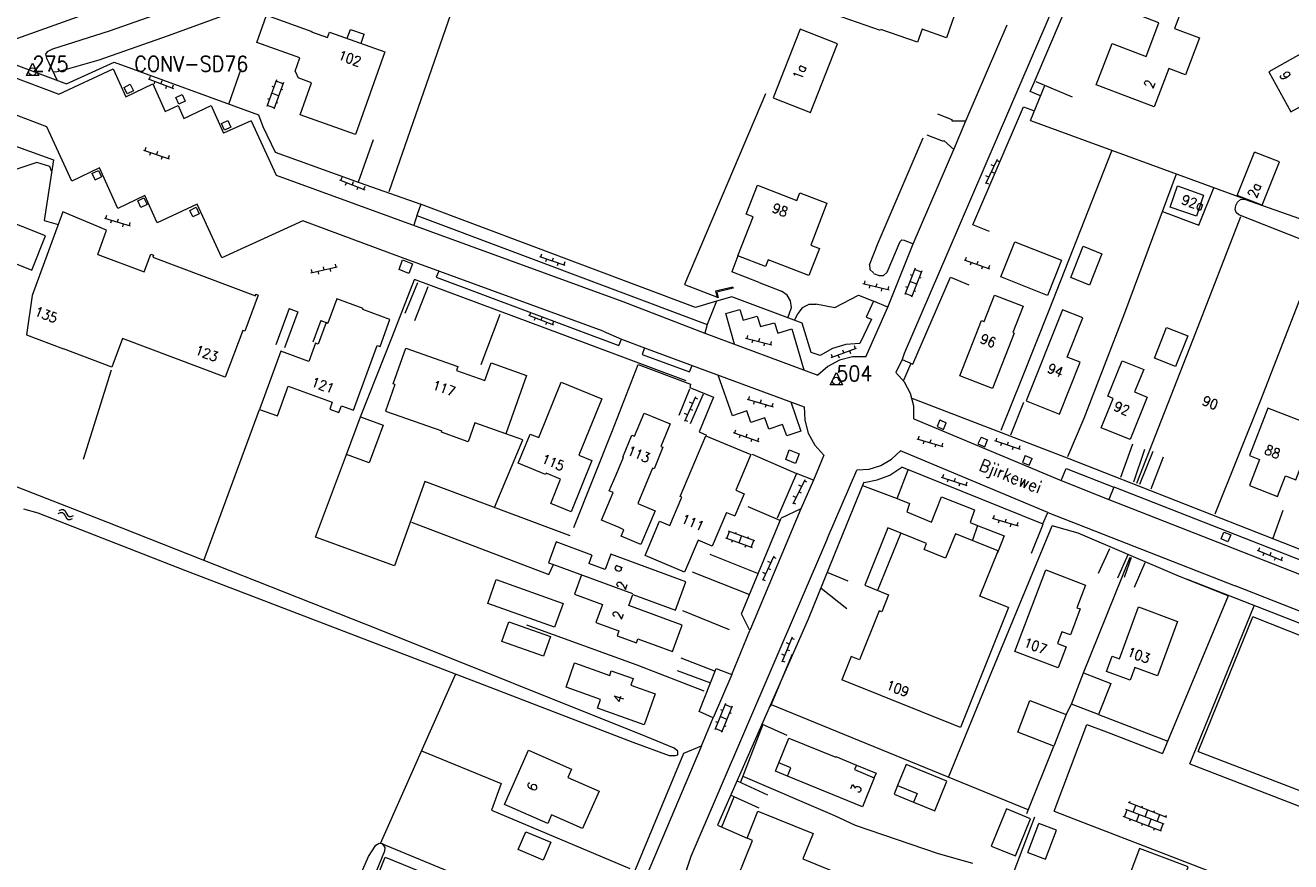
# Model space of a CAD drawing. Header units: metres. Extents: x 189705 to 199106, y 581686 to 588448.
# Tile 275 of 555: x 198674 to 198880, y 584129 to 584265. Entities that reach past the tile are written whole.
import ezdxf
from ezdxf.enums import TextEntityAlignment as Align

# ---------------------------------------------------------------- set-up
doc = ezdxf.new("R2010")
doc.units = ezdxf.units.M
doc.layers.add('B-WA-OG-GBKN-G', color=7, linetype='Continuous', lineweight=18)
doc.styles.add('Style-STANDARD', font='STANDARD.shx')

msp = doc.modelspace()

# ---------------------------------------------------------------- linework, layer by layer
at = {"layer": 'B-WA-OG-GBKN-G'}
for p, q in [((198694.347, 584255.863), (198698.456, 584254.289)), ((198694.713, 584256.259), (198694.534, 584255.792)), ((198695.468, 584255.434), (198695.289, 584254.967)), ((198696.58, 584255.543), (198696.402, 584255.076)), ((198697.335, 584254.718), (198697.156, 584254.251)), ((198698.448, 584254.827), (198698.269, 584254.36)), ((198715.243, 584255.67), (198713.665, 584251.349)), ((198714.814, 584254.494), (198714.532, 584254.597)), ((198716.371, 584255.258), (198714.792, 584250.937)), ((198716.302, 584255.07), (198715.175, 584255.482)), ((198714.094, 584252.523), (198713.812, 584252.626)), ((198715.581, 584253.098), (198714.454, 584253.509)), ((198716.257, 584254.073), (198715.975, 584254.176)), ((198714.861, 584251.125), (198713.734, 584251.537)), ((198715.469, 584251.915), (198715.187, 584252.018)), ((198693.618, 584244.263), (198697.784, 584242.847)), ((198693.969, 584244.672), (198693.808, 584244.199)), ((198695.862, 584244.028), (198695.701, 584243.555)), ((198694.754, 584243.877), (198694.593, 584243.404)), ((198696.648, 584243.233), (198696.487, 584242.76)), ((198697.756, 584243.385), (198697.595, 584242.911)), ((198832.483, 584242.736), (198830.564, 584238.776)), ((198831.96, 584241.656), (198831.51, 584241.874)), ((198832.846, 584242.338), (198832.396, 584242.556)), ((198725.877, 584239.831), (198725.691, 584239.367)), ((198831.088, 584239.856), (198830.638, 584240.074)), ((198831.974, 584240.538), (198831.524, 584240.756)), ((198725.505, 584239.441), (198729.588, 584237.801)), ((198726.619, 584238.994), (198726.432, 584238.53)), ((198727.733, 584239.085), (198727.547, 584238.621)), ((198728.474, 584238.248), (198728.288, 584237.784)), ((198729.589, 584238.339), (198729.402, 584237.875)), ((198831.102, 584238.738), (198830.652, 584238.956)), ((198687.237, 584233.196), (198691.453, 584231.937)), ((198687.572, 584233.618), (198687.429, 584233.139)), ((198688.387, 584232.853), (198688.244, 584232.374)), ((198689.488, 584233.046), (198689.345, 584232.567)), ((198690.303, 584232.281), (198690.16, 584231.802)), ((198691.405, 584232.474), (198691.262, 584231.995)), ((198724.794, 584225.715), (198724.902, 584225.227)), ((198757.998, 584226.939), (198762.167, 584225.532)), ((198758.348, 584227.349), (198758.188, 584226.875)), ((198759.135, 584226.555), (198758.975, 584226.082)), ((198760.243, 584226.709), (198760.083, 584226.236)), ((198761.03, 584225.916), (198760.87, 584225.442)), ((198762.138, 584226.07), (198761.978, 584225.596)), ((198827.083, 584226.413), (198831.244, 584224.984)), ((198827.435, 584226.821), (198827.272, 584226.348)), ((198828.218, 584226.023), (198828.056, 584225.551)), ((198829.326, 584226.171), (198829.164, 584225.698)), ((198831.218, 584225.522), (198831.055, 584225.049)), ((198720.8, 584224.324), (198725.097, 584225.27)), ((198720.888, 584224.855), (198720.995, 584224.367)), ((198721.972, 584224.582), (198722.08, 584224.094)), ((198722.841, 584225.285), (198722.949, 584224.797)), ((198723.925, 584225.012), (198724.033, 584224.524)), ((198819.113, 584225.054), (198817.438, 584220.77)), ((198818.657, 584223.888), (198818.377, 584223.997)), ((198820.23, 584224.617), (198818.555, 584220.333)), ((198820.157, 584224.431), (198819.04, 584224.868)), ((198820.09, 584223.435), (198819.811, 584223.544)), ((198830.11, 584225.374), (198829.947, 584224.901)), ((198810.613, 584222.594), (198814.881, 584221.525)), ((198810.929, 584223.03), (198810.807, 584222.545)), ((198811.777, 584222.302), (198811.656, 584221.817)), ((198812.869, 584222.544), (198812.747, 584222.059)), ((198813.717, 584221.816), (198813.596, 584221.331)), ((198814.809, 584222.058), (198814.687, 584221.573)), ((198817.893, 584221.934), (198817.613, 584222.044)), ((198819.393, 584222.475), (198818.275, 584222.912)), ((198819.253, 584221.295), (198818.974, 584221.404)), ((198818.628, 584220.519), (198817.51, 584220.956)), ((198756.208, 584217.445), (198760.315, 584215.865)), ((198756.574, 584217.84), (198756.395, 584217.374)), ((198757.328, 584217.015), (198757.149, 584216.548)), ((198758.441, 584217.122), (198758.262, 584216.655)), ((198759.195, 584216.296), (198759.015, 584215.83)), ((198760.308, 584216.404), (198760.128, 584215.937)), ((198791.539, 584213.704), (198795.798, 584212.6)), ((198791.858, 584214.138), (198791.733, 584213.654)), ((198792.701, 584213.403), (198792.575, 584212.919)), ((198793.794, 584213.636), (198793.669, 584213.152)), ((198795.73, 584213.134), (198795.605, 584212.65)), ((198794.637, 584212.901), (198794.511, 584212.417)), ((198805.444, 584210.533), (198809.566, 584212.072)), ((198805.457, 584211.071), (198805.632, 584210.603)), ((198807.33, 584211.771), (198807.505, 584211.302)), ((198808.442, 584211.652), (198808.617, 584211.184)), ((198809.204, 584212.471), (198809.379, 584212.002)), ((198806.568, 584210.953), (198806.743, 584210.484)), ((198783.38, 584204.155), (198781.584, 584200.138)), ((198782.89, 584203.059), (198782.434, 584203.263)), ((198783.755, 584203.768), (198783.298, 584203.972)), ((198791.808, 584203.763), (198796.032, 584202.531)), ((198792.14, 584204.187), (198792, 584203.707)), ((198792.96, 584203.427), (198792.82, 584202.947)), ((198794.06, 584203.627), (198793.92, 584203.147)), ((198794.88, 584202.867), (198794.74, 584202.387)), ((198795.98, 584203.067), (198795.84, 584202.587)), ((198782.074, 584201.233), (198781.618, 584201.437)), ((198782.939, 584201.942), (198782.482, 584202.146)), ((198782.123, 584200.116), (198781.666, 584200.32)), ((198789.882, 584198.739), (198789.717, 584198.267)), ((198789.528, 584198.333), (198793.682, 584196.881)), ((198790.661, 584197.937), (198790.496, 584197.465)), ((198791.77, 584198.079), (198791.605, 584197.607)), ((198792.549, 584197.277), (198792.384, 584196.805)), ((198793.658, 584197.419), (198793.493, 584196.947)), ((198819.411, 584197.304), (198823.638, 584196.081)), ((198819.742, 584197.729), (198819.603, 584197.249)), ((198820.564, 584196.971), (198820.425, 584196.49)), ((198821.663, 584197.173), (198821.525, 584196.693)), ((198823.585, 584196.617), (198823.446, 584196.137)), ((198832.037, 584197.02), (198836.209, 584195.621)), ((198832.386, 584197.431), (198832.227, 584196.957)), ((198833.175, 584196.639), (198833.016, 584196.165)), ((198834.282, 584196.795), (198834.123, 584196.321)), ((198822.485, 584196.415), (198822.346, 584195.935)), ((198835.071, 584196.003), (198834.912, 584195.529)), ((198836.178, 584196.159), (198836.019, 584195.685)), ((198801.165, 584190.646), (198799.208, 584186.705)), ((198801.524, 584190.244), (198801.076, 584190.466)), ((198823.366, 584191.097), (198827.545, 584189.72)), ((198823.713, 584191.51), (198823.556, 584191.035)), ((198824.506, 584190.722), (198824.349, 584190.247)), ((198825.612, 584190.884), (198825.456, 584190.409)), ((198800.631, 584189.571), (198800.183, 584189.793)), ((198800.634, 584188.453), (198800.186, 584188.675)), ((198826.405, 584190.096), (198826.249, 584189.621)), ((198827.512, 584190.258), (198827.355, 584189.783)), ((198799.741, 584187.78), (198799.294, 584188.002)), ((198799.744, 584186.662), (198799.297, 584186.884)), ((198679.697, 584185.185), (198680.077, 584185.331)), ((198679.862, 584185.653), (198680.241, 584185.802)), ((198680.077, 584185.331), (198680.406, 584185.33)), ((198680.241, 584185.802), (198680.568, 584185.803)), ((198680.406, 584185.33), (198680.662, 584185.129)), ((198680.568, 584185.803), (198680.835, 584185.594)), ((198680.662, 584185.129), (198680.878, 584184.774)), ((198680.835, 584185.594), (198681.041, 584185.243)), ((198680.878, 584184.774), (198681.083, 584184.421)), ((198681.041, 584185.243), (198681.248, 584184.892)), ((198681.083, 584184.421), (198681.34, 584184.216)), ((198681.248, 584184.892), (198681.505, 584184.686)), ((198681.505, 584184.686), (198681.842, 584184.684)), ((198681.677, 584184.215), (198682.058, 584184.363)), ((198681.842, 584184.684), (198682.223, 584184.832)), ((198831.645, 584184.411), (198835.86, 584183.148)), ((198831.98, 584184.833), (198831.837, 584184.354)), ((198833.896, 584184.259), (198833.753, 584183.78)), ((198681.34, 584184.216), (198681.677, 584184.215)), ((198788.52, 584181.102), (198788.936, 584182.228)), ((198793.064, 584180.705), (198788.748, 584182.297)), ((198832.795, 584184.067), (198832.651, 584183.588)), ((198834.711, 584183.493), (198834.567, 584183.014)), ((198835.812, 584183.685), (198835.669, 584183.206)), ((198792.649, 584179.579), (198788.333, 584181.171)), ((198789.308, 584180.492), (198789.412, 584180.773)), ((198789.921, 584181.865), (198790.025, 584182.146)), ((198790.491, 584180.375), (198790.906, 584181.501)), ((198791.889, 584181.138), (198791.993, 584181.42)), ((198792.461, 584179.649), (198792.876, 584180.774)), ((198791.464, 584179.697), (198791.568, 584179.978)), ((198796.157, 584178.225), (198794.269, 584174.25)), ((198874.782, 584179.215), (198878.836, 584177.503)), ((198875.161, 584179.597), (198874.967, 584179.137)), ((198875.888, 584178.748), (198875.693, 584178.287)), ((198877.004, 584178.819), (198876.809, 584178.359)), ((198795.642, 584177.141), (198795.19, 584177.355)), ((198795.664, 584176.023), (198795.213, 584176.237)), ((198796.523, 584177.829), (198796.071, 584178.044)), ((198877.73, 584177.969), (198877.536, 584177.509)), ((198878.846, 584178.041), (198878.651, 584177.58)), ((198794.784, 584175.334), (198794.332, 584175.549)), ((198794.806, 584174.216), (198794.354, 584174.431)), ((198799.102, 584165.048), (198797.424, 584160.98)), ((198798.644, 584163.938), (198798.182, 584164.129)), ((198799.488, 584164.672), (198799.025, 584164.863)), ((198797.882, 584162.089), (198797.419, 584162.28)), ((198798.725, 584162.823), (198798.263, 584163.014)), ((198797.963, 584160.974), (198797.5, 584161.165)), ((198788.27, 584154.269), (198786.539, 584150.007)), ((198789.382, 584153.818), (198787.651, 584149.556)), ((198789.306, 584153.633), (198788.194, 584154.084)), ((198788.516, 584151.687), (198787.404, 584152.138)), ((198787.799, 584153.109), (198787.521, 584153.222)), ((198789.226, 584152.638), (198788.948, 584152.751)), ((198787.726, 584149.741), (198786.614, 584150.193)), ((198787.009, 584151.166), (198786.731, 584151.278)), ((198788.362, 584150.509), (198788.084, 584150.621)), ((198853.159, 584135.841), (198853.59, 584136.961)), ((198859.656, 584134.627), (198853.403, 584137.033)), ((198860.086, 584135.745), (198853.833, 584138.151)), ((198854.02, 584138.079), (198854.128, 584138.359)), ((198854.57, 584136.584), (198855, 584137.702)), ((198855.98, 584137.325), (198856.087, 584137.605)), ((198856.529, 584135.83), (198856.96, 584136.948)), ((198859.225, 584133.507), (198852.972, 584135.913)), ((198854.031, 584135.184), (198854.139, 584135.464)), ((198855.119, 584135.087), (198855.55, 584136.207)), ((198857.078, 584134.333), (198857.509, 584135.453)), ((198857.94, 584136.571), (198858.047, 584136.851)), ((198858.489, 584135.076), (198858.92, 584136.194)), ((198859.9, 584135.817), (198860.007, 584136.097)), ((198855.991, 584134.43), (198856.099, 584134.71)), ((198857.951, 584133.676), (198858.058, 584133.956)), ((198859.038, 584133.579), (198859.469, 584134.699))]:
    msp.add_line(p, q, dxfattribs=at)
at = {"layer": 'B-WA-OG-GBKN-G', "flags": 128}
for points in [[(198878.893, 584297.249), (198866.236, 584294.662), (198863, 584293.718), (198859.154, 584291.9), (198854.854, 584288.979), (198849.927, 584284.52), (198847.451, 584280.927), (198846.169, 584278.198), (198837.974, 584259.151), (198832.467, 584246.339), (198824.447, 584227.672), (198817.355, 584211.175), (198817.003, 584210.236), (198818.77, 584209.474), (198824.875, 584223.592), (198827.887, 584222.356)], [(198667.014, 584260.328), (198688, 584267.765), (198714.277, 584276.822), (198715.446, 584284.254)], [(198717.588, 584283.487), (198716.794, 584276.619), (198717.583, 584274.034), (198688.043, 584263.623), (198678.775, 584260.684), (198677.941, 584260.269), (198677.666, 584259.859), (198677.85, 584259.201), (198678.199, 584258.453)], [(198680.714, 584257.324), (198686.389, 584258.957), (198697.679, 584262.907), (198711.676, 584267.978), (198728.002, 584273.809), (198744.378, 584279.564), (198749.969, 584281.831), (198752.048, 584282.309), (198754.001, 584282.481)], [(198733.553, 584237.555), (198748.805, 584281.387)], [(198813.473, 584263.713), (198805.992, 584266.345), (198810.138, 584278.127), (198817.77, 584275.441), (198816.572, 584272.038), (198826.345, 584268.599), (198824.216, 584262.55), (198820.245, 584263.948), (198819.491, 584261.807), (198813.539, 584263.901)], [(198865.402, 584262.502), (198863.109, 584256.488), (198860.402, 584257.521), (198858.027, 584251.292), (198848.597, 584254.888), (198851.158, 584261.605), (198856.686, 584259.497), (198858.78, 584264.989), (198851.82, 584267.643), (198854.325, 584274.214), (198863.786, 584270.606), (198861.293, 584264.068), (198865.402, 584262.502)], [(198719.042, 584259.268), (198712.048, 584261.766), (198713.634, 584266.205), (198720.988, 584263.578)], [(198827.398, 584249.048), (198834.114, 584264.646)], [(198838.47, 584255.287), (198843.09, 584266.074)], [(198720.988, 584263.578), (198720.954, 584263.484)], [(198720.954, 584263.484), (198723.553, 584262.556)], [(198723.553, 584262.556), (198723.878, 584263.472), (198732.883, 584260.274)], [(198726.743, 584262.455), (198727.258, 584263.906)], [(198727.258, 584263.906), (198729.52, 584263.103)], [(198729.004, 584261.651), (198729.52, 584263.103)], [(198806.477, 584261.569), (198800.418, 584263.949), (198796.027, 584252.77), (198802.077, 584250.394)], [(198802.077, 584250.394), (198806.477, 584261.569)], [(198885.363, 584261.866), (198876.639, 584257.018), (198880.251, 584250.47), (198889.017, 584255.315)], [(198667.014, 584260.328), (198674.994, 584257.309)], [(198674.992, 584257.308), (198681.054, 584255.017), (198688.819, 584258.579), (198712.308, 584249.991)], [(198678.199, 584258.453), (198679.533, 584255.591)], [(198718.284, 584257.131), (198719.042, 584259.268)], [(198732.883, 584260.274), (198728.094, 584246.79), (198719.09, 584249.989), (198720.951, 584255.228)], [(198672.091, 584256.272), (198679.847, 584253.341)], [(198678.888, 584256.975), (198679.549, 584257.058), (198680.714, 584257.324)], [(198679.847, 584253.341), (198688.666, 584257.479)], [(198688.666, 584257.479), (198690.72, 584252.923), (198695.132, 584255.059), (198697.119, 584250.518), (198699.238, 584251.523), (198700.154, 584249.427), (198704.619, 584251.539), (198706.64, 584247.012)], [(198707.491, 584251.753), (198709.489, 584257.506)], [(198718.284, 584257.131), (198718.764, 584256.005)], [(198690.434, 584254.463), (198691.454, 584254.964), (198691.952, 584253.897), (198690.931, 584253.396), (198690.434, 584254.463)], [(198720.951, 584255.228), (198718.764, 584256.005)], [(198837.829, 584253.789), (198838.47, 584255.287)], [(198837.893, 584249.063), (198840.219, 584254.782)], [(198844.736, 584252.864), (198838.789, 584255.391)], [(198698.863, 584252.805), (198699.883, 584253.306), (198700.38, 584252.239), (198699.36, 584251.738), (198698.863, 584252.805)], [(198794.766, 584253.392), (198781.59, 584222.431)], [(198839.529, 584253.085), (198837.829, 584253.789)], [(198768.361, 584214.824), (198735.571, 584226.808), (198719.534, 584232.773), (198706.37, 584226.734), (198702.344, 584235.496), (198695.831, 584232.452), (198693.842, 584236.888), (198689.419, 584234.776), (198686.427, 584241.403), (198681.967, 584239.233), (198677.9, 584248.071), (198669.878, 584251.09), (198666.991, 584249.159), (198665.644, 584244.906), (198660.808, 584246.479)], [(198822.782, 584250.15), (198825.117, 584249.245)], [(198831.212, 584231.051), (198828.522, 584232.103), (198836.75, 584251.288), (198838.529, 584250.626)], [(198666.867, 584248.739), (198671.716, 584247.169), (198671.152, 584245.52), (198678.945, 584242.664), (198677.449, 584232.828), (198679.706, 584232.154)], [(198706.279, 584248.573), (198707.299, 584249.074), (198707.797, 584248.007), (198706.777, 584247.506), (198706.279, 584248.573)], [(198711.133, 584249.018), (198706.64, 584247.012)], [(198711.133, 584249.018), (198715.161, 584240.188)], [(198712.308, 584249.991), (198713.009, 584248.123), (198715.005, 584243.911), (198728.696, 584238.984), (198738.743, 584235.477), (198738.107, 584233.799), (198737.564, 584232.043)], [(198825.117, 584249.245), (198825.092, 584249.025)], [(198825.092, 584249.025), (198827.398, 584249.048)], [(198825.435, 584244.384), (198827.398, 584249.048)], [(198837.893, 584249.063), (198872.879, 584236.291)], [(198813.125, 584229.195), (198820.424, 584246.27)], [(198823.752, 584245.645), (198821.066, 584246.681)], [(198730.978, 584245.946), (198728.527, 584239.045)], [(198818.815, 584229.033), (198825.435, 584244.384)], [(198823.806, 584245.836), (198823.752, 584245.645)], [(198825.435, 584244.384), (198823.806, 584245.836)], [(198836.468, 584207.082), (198840.927, 584218.258), (198851.104, 584244.152)], [(198871.512, 584236.858), (198874.342, 584243.926)], [(198878.383, 584242.371), (198874.342, 584243.926)], [(198678.656, 584240.83), (198678.387, 584241.583), (198676.249, 584242.256), (198660.359, 584237.018)], [(198875.553, 584235.303), (198878.383, 584242.371)], [(198685.224, 584240.453), (198686.264, 584240.976)], [(198685.224, 584240.453), (198685.75, 584239.421)], [(198685.75, 584239.421), (198686.79, 584239.944)], [(198686.264, 584240.976), (198686.79, 584239.944)], [(198715.161, 584240.188), (198771.598, 584219.669)], [(198843.989, 584194.428), (198846.644, 584200.68), (198853.227, 584217.798), (198861.634, 584240.396)], [(198804.787, 584235.616), (198802.141, 584228.816), (198803.553, 584228.267), (198801.835, 584223.854), (198795.214, 584226.43), (198794.789, 584225.338), (198790.305, 584227.083), (198792.765, 584233.404), (198791.637, 584233.842), (198793.48, 584238.577), (198799.902, 584236.078), (198800.388, 584237.328), (198804.787, 584235.616)], [(198859.385, 584234.274), (198865.301, 584232.073), (198867.704, 584238.119)], [(198866.059, 584236.96), (198864.878, 584233.539), (198860.613, 584235.011), (198861.794, 584238.432)], [(198861.794, 584238.432), (198866.059, 584236.96)], [(198692.659, 584236.007), (198693.679, 584236.507), (198694.177, 584235.44), (198693.156, 584234.94), (198692.659, 584236.007)], [(198883.077, 584229.261), (198882.091, 584229.65), (198871.762, 584233.738), (198871.352, 584234.141), (198871.194, 584234.622), (198871.289, 584235.259), (198871.589, 584235.821), (198872.067, 584236.207), (198872.676, 584236.264), (198884.557, 584232.114), (198897.398, 584227.225)], [(198875.553, 584235.303), (198871.512, 584236.858)], [(198686.173, 584227.301), (198687.607, 584231.249), (198680.456, 584234.21), (198675.472, 584220.626), (198674.564, 584214.204), (198680.591, 584211.935)], [(198701.132, 584234.462), (198702.152, 584234.963), (198702.649, 584233.896), (198701.629, 584233.395), (198701.132, 584234.462)], [(198738.056, 584233.637), (198785.29, 584215.893), (198784.891, 584214.514), (198803.319, 584207.653)], [(198783.417, 584218.669), (198738.678, 584235.462)], [(198668.009, 584227.711), (198675.44, 584224.748), (198677.658, 584230.312), (198670.227, 584233.275), (198668.009, 584227.711)], [(198855.211, 584190.12), (198864.793, 584214.611), (198872.121, 584233.463)], [(198816.669, 584229.416), (198816.974, 584229.659)], [(198816.974, 584229.659), (198817.326, 584229.643)], [(198817.326, 584229.643), (198818.815, 584229.033)], [(198811.705, 584225.629), (198813.125, 584229.195)], [(198814.552, 584224.409), (198816.669, 584229.416)], [(198814.707, 584218.743), (198818.815, 584229.033)], [(198842.909, 584226.34), (198840.644, 584220.643), (198833.091, 584223.646), (198835.356, 584229.343), (198842.909, 584226.34)], [(198849.511, 584227.413), (198847.487, 584222.319), (198844.44, 584223.529), (198846.464, 584228.623), (198849.511, 584227.413)], [(198867.939, 584185.116), (198875.395, 584203.766), (198885, 584228.459)], [(198686.173, 584227.301), (198693.698, 584224.469)], [(198693.698, 584224.469), (198694.776, 584227.332), (198695.225, 584227.163), (198695.109, 584226.857), (198711.807, 584220.572), (198711.899, 584220.815), (198712.28, 584220.672)], [(198736.746, 584224.224), (198735.184, 584224.827), (198735.74, 584226.416), (198737.357, 584225.782)], [(198737.357, 584225.782), (198736.746, 584224.224)], [(198790.305, 584227.083), (198789.294, 584224.485)], [(198811.705, 584225.629), (198811.739, 584224.843), (198812.336, 584224.33)], [(198741.623, 584224.596), (198741.237, 584223.577), (198770.925, 584212.497), (198771.385, 584213.509), (198775.094, 584212.117), (198774.727, 584211.018), (198782.402, 584208.225), (198782.84, 584209.221), (198801.094, 584202.534)], [(198793.778, 584222.74), (198789.294, 584224.485)], [(198812.33, 584224.207), (198813.282, 584223.86)], [(198813.282, 584223.86), (198813.991, 584223.85)], [(198813.991, 584223.85), (198814.552, 584224.409)], [(198734.123, 584214.005), (198737.698, 584223.217)], [(198736.168, 584217.761), (198738.25, 584222.762)], [(198761.697, 584214.264), (198737.698, 584223.217)], [(198737.729, 584216.531), (198739.934, 584222.093)], [(198781.59, 584222.431), (198786.797, 584220.428)], [(198789.453, 584221.996), (198786.638, 584221.299)], [(198786.638, 584221.299), (198786.903, 584220.232)], [(198789.501, 584221.802), (198786.881, 584221.153)], [(198789.453, 584221.996), (198789.501, 584221.802)], [(198793.778, 584222.74), (198797.388, 584221.335)], [(198798.65, 584217.592), (198798.99, 584218.647), (198798.865, 584219.749), (198798.297, 584220.701), (198797.388, 584221.335)], [(198712.28, 584220.672), (198710.07, 584214.8), (198709.753, 584214.92), (198706.901, 584207.344), (198690.194, 584213.632), (198688.443, 584208.979), (198680.591, 584211.935)], [(198733.696, 584216.739), (198729.298, 584218.35), (198729.362, 584218.523), (198725.055, 584220.101), (198723.603, 584216.137), (198723.294, 584216.251), (198721.999, 584212.713), (198721.587, 584212.864), (198720.505, 584209.908), (198715.935, 584211.581), (198712.462, 584202.096), (198715.376, 584201.029), (198717.159, 584205.898), (198724.314, 584203.277), (198723.901, 584202.149), (198725.388, 584201.604), (198725.79, 584202.701), (198727.742, 584201.986), (198731.59, 584212.496), (198732.078, 584212.318), (198733.696, 584216.739)], [(198771.598, 584219.669), (198784.891, 584214.514)], [(198786.791, 584219.677), (198783.417, 584218.669)], [(198786.791, 584219.677), (198785.29, 584215.893)], [(198803.696, 584210.874), (198802.187, 584211.374), (198800.772, 584216.133), (198789.328, 584220.382), (198786.791, 584219.677)], [(198786.881, 584221.153), (198787.097, 584220.28)], [(198787.097, 584220.28), (198786.903, 584220.232)], [(198802.968, 584219.251), (198806.086, 584218.677), (198809.907, 584220.672), (198812.221, 584219.778)], [(198811.092, 584210.637), (198814.707, 584218.743), (198812.34, 584219.716), (198811.141, 584217.089), (198812.005, 584216.794), (198810.129, 584212.832)], [(198836.718, 584218.863), (198835.032, 584214.579), (198835.236, 584214.498), (198831.694, 584205.494), (198826.399, 584207.577), (198829.941, 584216.581), (198830.359, 584216.417), (198832.044, 584220.701), (198836.718, 584218.863)], [(198717.294, 584218.492), (198715.145, 584212.622)], [(198718.703, 584217.977), (198716.553, 584212.106)], [(198717.294, 584218.492), (198718.703, 584217.977)], [(198748.547, 584209.398), (198751.639, 584217.611)], [(198789.738, 584212.697), (198788.309, 584217.668), (198790.603, 584218.349), (198791.131, 584216.589), (198793.437, 584217.28), (198793.976, 584215.566), (198796.25, 584216.2), (198796.78, 584214.497), (198799.047, 584215.176), (198801.019, 584208.53)], [(198798.406, 584216.997), (198798.65, 584217.592)], [(198799.544, 584216.645), (198800.033, 584217.682)], [(198803.023, 584219.132), (198801.83, 584219.15), (198800.757, 584218.63), (198800.033, 584217.682)], [(198846.428, 584216.979), (198843.089, 584218.315), (198837.164, 584203.517), (198842.613, 584201.335), (198845.992, 584209.773), (198843.882, 584210.618), (198846.428, 584216.979)], [(198722.449, 584216.56), (198721.154, 584213.022)], [(198722.449, 584216.56), (198723.603, 584216.137)], [(198863.476, 584214.073), (198861.501, 584209.064), (198858.04, 584210.429), (198860.015, 584215.438), (198863.476, 584214.073)], [(198728.881, 584200.906), (198734.123, 584214.005)], [(198781.905, 584206.719), (198761.697, 584214.264)], [(198768.361, 584214.824), (198771.385, 584213.509)], [(198734.508, 584206.173), (198734.225, 584206.273), (198736.275, 584212.068), (198744.74, 584209.074), (198744.506, 584208.413), (198749.127, 584206.778), (198750.149, 584209.669), (198755.914, 584207.63)], [(198775.094, 584212.117), (198782.84, 584209.221)], [(198810.129, 584212.832), (198807.861, 584212.646), (198805.683, 584211.983), (198803.696, 584210.874)], [(198769.893, 584198.687), (198774.068, 584209.376)], [(198774.068, 584209.376), (198782.608, 584206.215), (198782.453, 584205.654), (198786.317, 584204.089), (198783.97, 584198.475), (198785.162, 584197.907)], [(198811.092, 584210.637), (198808.932, 584210.631), (198806.836, 584210.107), (198804.928, 584209.094), (198803.319, 584207.653)], [(198817.003, 584210.236), (198815.962, 584208.089)], [(198817.21, 584206.757), (198818.471, 584209.6)], [(198856.895, 584204.093), (198854.091, 584197.199), (198849.408, 584199.103), (198851.354, 584203.889), (198850.468, 584204.249), (198852.802, 584209.99), (198856.304, 584208.566), (198854.827, 584204.934), (198856.895, 584204.093)], [(198683.823, 584194.007), (198688.401, 584208.538)], [(198755.914, 584207.63), (198752.558, 584198.142), (198747.528, 584199.921), (198746.434, 584196.828), (198742.055, 584198.378), (198742.132, 584198.596)], [(198798.929, 584203.33), (198800.522, 584198.568), (198798.26, 584197.778), (198797.575, 584199.66), (198795.342, 584198.903), (198794.692, 584200.742), (198792.395, 584199.978), (198791.721, 584201.881), (198789.441, 584201.077), (198787.061, 584207.674)], [(198818.926, 584200.547), (198818.893, 584202.647), (198818.363, 584204.679), (198817.368, 584206.528), (198815.962, 584208.089)], [(198833.124, 584198.715), (198836.468, 584207.082)], [(198734.508, 584206.173), (198732.974, 584201.836), (198742.132, 584198.596)], [(198768.147, 584203.802), (198764.432, 584194.655), (198766.558, 584193.791), (198763.168, 584185.443), (198759.844, 584186.793), (198761.451, 584190.75), (198759.091, 584191.708), (198759.016, 584191.522), (198754.545, 584193.337), (198756.477, 584198.094), (198757.902, 584197.515), (198761.554, 584206.508)], [(198761.554, 584206.508), (198768.147, 584203.802)], [(198780.715, 584201.134), (198782.501, 584205.446)], [(198782.609, 584199.806), (198784.719, 584204.63)], [(198928.637, 584160.988), (198904.717, 584170.323), (198884.804, 584178.119), (198844.201, 584194.046), (198818.655, 584203.892)], [(198834.706, 584197.969), (198836.787, 584203.249)], [(198703.4, 584177.536), (198712.462, 584202.096)], [(198732.589, 584199.533), (198730.321, 584193.407), (198726.614, 584194.779), (198728.881, 584200.906), (198732.589, 584199.533)], [(198771.666, 584194.308), (198771.567, 584194.349), (198773.061, 584197.913), (198773.475, 584197.739), (198775.056, 584201.51), (198779.27, 584199.743)], [(198801.094, 584202.534), (198801.156, 584200.336), (198801.737, 584198.216), (198802.803, 584196.293), (198804.295, 584194.678)], [(198875.149, 584193.936), (198873.514, 584189.7), (198878.076, 584187.939), (198879.369, 584191.288), (198881.057, 584190.636), (198884.381, 584199.247), (198876.48, 584202.297), (198873.498, 584194.573), (198875.149, 584193.936)], [(198763.602, 584182.869), (198769.893, 584198.687)], [(198779.27, 584199.743), (198777.738, 584196.09), (198778.109, 584195.935), (198776.65, 584192.456), (198776.416, 584192.554), (198773.997, 584186.786), (198776.814, 584185.605), (198774.527, 584180.15), (198771.314, 584181.498)], [(198818.926, 584200.547), (198842.855, 584190.548), (198843.667, 584192.492), (198851.447, 584189.463), (198850.624, 584187.454), (198877.383, 584176.959), (198901.555, 584167.482), (198927.035, 584157.516)], [(198823.121, 584200.384), (198822.684, 584199.308), (198823.736, 584198.838), (198824.193, 584199.915)], [(198823.121, 584200.384), (198824.193, 584199.915)], [(198750.689, 584186.169), (198755.302, 584197.142), (198752.558, 584198.142)], [(198788.419, 584185.35), (198786.102, 584179.857), (198783.804, 584180.827), (198781.607, 584175.62), (198775.19, 584178.327), (198777.55, 584183.921), (198779.207, 584183.223), (198781.157, 584187.846), (198780.898, 584187.955), (198785.062, 584197.825), (198792.379, 584194.738)], [(198829.848, 584197.583), (198829.347, 584196.503), (198830.484, 584196.036), (198830.915, 584197.146)], [(198829.848, 584197.583), (198830.915, 584197.146)], [(198763.029, 584181.555), (198739.393, 584190.351), (198734.426, 584176.68), (198721.601, 584181.328), (198726.614, 584194.779)], [(198792.379, 584194.738), (198789.946, 584188.971), (198791.329, 584188.387), (198789.8, 584184.767)], [(198792.601, 584194.807), (198799.852, 584191.688)], [(198804.295, 584194.678), (198803.505, 584192.808), (198802.585, 584190.584), (198799.852, 584191.688), (198796.704, 584184.384)], [(198799.642, 584193.326), (198798.08, 584193.929), (198798.636, 584195.518), (198800.252, 584194.884)], [(198800.252, 584194.884), (198799.642, 584193.326)], [(198809.638, 584192.247), (198811.642, 584192.378), (198813.562, 584192.969), (198815.293, 584193.988), (198816.741, 584195.379)], [(198839.89, 584183.467), (198840.718, 584185.317), (198816.741, 584195.379)], [(198837.051, 584194.579), (198836.603, 584193.474), (198837.682, 584193.003), (198838.163, 584194.117)], [(198837.051, 584194.579), (198838.163, 584194.117)], [(198852.584, 584191.084), (198854.561, 584196.492)], [(198854.675, 584190.318), (198856.501, 584195.621)], [(198855.695, 584189.922), (198857.851, 584195.28)], [(198770.47, 584191.456), (198771.666, 584194.308)], [(198810.843, 584190.217), (198812.973, 584190.621), (198814.988, 584191.419), (198816.816, 584192.584)], [(198816.816, 584192.584), (198816.977, 584192.681)], [(198838.061, 584178.727), (198839.95, 584183.443), (198816.977, 584192.681)], [(198857.532, 584189.203), (198859.537, 584194.382)], [(198769.983, 584188.588), (198769.374, 584188.843), (198770.47, 584191.456)], [(198802.585, 584190.584), (198800.521, 584185.919)], [(198804.895, 584181.138), (198809.664, 584192.236)], [(198810.581, 584189.728), (198816.187, 584187.604), (198817.98, 584192.295)], [(198842.855, 584190.548), (198850.624, 584187.454)], [(198780.542, 584145.941), (198780.536, 584146.5), (198779.921, 584146.977), (198775.303, 584148.887), (198731.967, 584166.237), (198687.79, 584183.68), (198671.237, 584190.171)], [(198768.087, 584184.069), (198769.983, 584188.588)], [(198810.791, 584190.238), (198806.707, 584180.288)], [(198851.437, 584189.492), (198887.316, 584175.456), (198926.259, 584160.234)], [(198791.909, 584186.321), (198797.205, 584184.056)], [(198816.187, 584187.604), (198818.211, 584186.789)], [(198818.211, 584186.789), (198817.772, 584185.429), (198821.81, 584183.76), (198823.42, 584187.855), (198828.806, 584185.756), (198828.072, 584183.708), (198829.257, 584183.241)], [(198674.074, 584185.931), (198676.393, 584185.269), (198700.444, 584175.88), (198748.72, 584157.436), (198773.204, 584148.001), (198779.095, 584145.824), (198780.136, 584145.81), (198780.542, 584145.941)], [(198769.315, 584111.838), (198774.173, 584123.29), (198773.119, 584125.947), (198781.513, 584146.171), (198784.386, 584147.4), (198786.27, 584151.916), (198783.988, 584152.953), (198786.777, 584159.985), (198789.299, 584159.004), (198792.247, 584166.14), (198790.891, 584168.871), (198797.356, 584184.419)], [(198788.419, 584185.35), (198789.8, 584184.767)], [(198800.521, 584185.919), (198792.247, 584166.14)], [(198800.521, 584185.919), (198797.356, 584184.419)], [(198840.718, 584185.317), (198871.207, 584173.378)], [(198877.292, 584181.065), (198878.982, 584185.735)], [(198737.225, 584183.773), (198759.539, 584175.256), (198760.282, 584176.87)], [(198770.959, 584182.864), (198768.087, 584184.069)], [(198771.748, 584182.533), (198770.959, 584182.864)], [(198771.314, 584181.498), (198771.748, 584182.533)], [(198834.286, 584169.873), (198829.675, 584171.728), (198832.637, 584179.089), (198825.684, 584181.887), (198824.09, 584177.924), (198820.618, 584179.321), (198820.998, 584180.266), (198814.675, 584182.81), (198810.927, 584173.497), (198814.787, 584171.943), (198813.685, 584169.202), (198813.296, 584169.359), (198810.073, 584161.351), (198808.731, 584161.891), (198807.203, 584158.095)], [(198824.619, 584142.376), (198831.52, 584159.212), (198841.412, 584183.171)], [(198829.257, 584183.241), (198828.442, 584180.815)], [(198829.257, 584183.241), (198833.6, 584181.531), (198832.511, 584178.783)], [(198845.665, 584181.973), (198841.412, 584183.171)], [(198760.751, 584180.535), (198759.508, 584177.155)], [(198766.56, 584178.398), (198760.751, 584180.535)], [(198804.895, 584181.138), (198782.641, 584129.37), (198781.801, 584126.973), (198781.744, 584125.066), (198782.295, 584123.394), (198783.61, 584121.452), (198784.946, 584120.067), (198786.656, 584119.271), (198792.5, 584116.688), (198852.667, 584093.104), (198917.654, 584067.74), (198929.639, 584063.029)], [(198806.707, 584180.288), (198801.707, 584168.007), (198786.959, 584134.495), (198791.782, 584132.35)], [(198813.01, 584172.609), (198816.772, 584181.928)], [(198870.019, 584171.803), (198862.149, 584174.919), (198845.665, 584181.973)], [(198870.488, 584181.682), (198869.992, 584180.572), (198868.894, 584181.042), (198869.364, 584182.126)], [(198869.364, 584182.126), (198870.488, 584181.682)], [(198766.56, 584178.398), (198766.056, 584177.028)], [(198769.599, 584178.548), (198768.684, 584176.061)], [(198781.838, 584174.045), (198769.599, 584178.548)], [(198785.722, 584178.569), (198793.615, 584175.423)], [(198848.959, 584175.446), (198850.797, 584179.48)], [(198852.116, 584174.716), (198853.755, 584178.493)], [(198853.157, 584174.802), (198854.318, 584178.067)], [(198759.508, 584177.155), (198760.282, 584176.87)], [(198760.282, 584176.87), (198773.17, 584172.13)], [(198768.684, 584176.061), (198766.056, 584177.028)], [(198846.539, 584159.259), (198854.089, 584178.039)], [(198854.799, 584173.193), (198856.562, 584177.2)], [(198761.857, 584170.522), (198760.474, 584166.659), (198749.609, 584170.548), (198750.991, 584174.411), (198761.857, 584170.522)], [(198764.857, 584175.188), (198763.707, 584172.063)], [(198780.148, 584169.451), (198781.838, 584174.045)], [(198782.88, 584175.669), (198792.185, 584171.984)], [(198804.919, 584175.597), (198808.173, 584174.197)], [(198846.836, 584173.537), (198845.441, 584169.849), (198845.98, 584169.645), (198844.381, 584165.417), (198843.006, 584165.937), (198842.285, 584164.031), (198843.694, 584163.498), (198842.387, 584160.043), (198835.358, 584162.703), (198840.381, 584175.979), (198846.836, 584173.537)], [(198863.38, 584174.504), (198893.092, 584162.889), (198925.291, 584150.265), (198946.228, 584142.059), (198964.231, 584135.032), (198964.84, 584136.691)], [(198763.707, 584172.063), (198768.268, 584170.385)], [(198772.556, 584170.218), (198773.213, 584172.002)], [(198773.213, 584172.002), (198780.148, 584169.451)], [(198803.828, 584173.018), (198808.015, 584169.723)], [(198896.277, 584163.559), (198871.207, 584173.378)], [(198768.268, 584170.385), (198767.195, 584167.466)], [(198781.233, 584167.025), (198772.556, 584170.218)], [(198834.286, 584169.873), (198826.504, 584150.387), (198807.203, 584158.095)], [(198861.798, 584167.629), (198858.526, 584158.782), (198854.87, 584160.134), (198854.097, 584158.045), (198850.271, 584159.46), (198851.188, 584161.94), (198852.348, 584161.511), (198855.476, 584169.968), (198861.798, 584167.629)], [(198870.019, 584171.803), (198859.376, 584146.142)], [(198863.807, 584144.433), (198874.249, 584170.128)], [(198781.268, 584169.402), (198788.895, 584166.302)], [(198865.176, 584146.477), (198874.073, 584168.368)], [(198891.829, 584161.346), (198888.726, 584162.569), (198874.073, 584168.368)], [(198759.821, 584165.148), (198758.691, 584161.951), (198751.901, 584164.351), (198753.031, 584167.548), (198759.821, 584165.148)], [(198755.913, 584167.063), (198773.838, 584160.561), (198784.779, 584156.351)], [(198767.195, 584167.466), (198770.947, 584166.086)], [(198770.947, 584166.086), (198770.656, 584165.294)], [(198779.649, 584162.719), (198781.233, 584167.025)], [(198770.656, 584165.294), (198773.802, 584164.137)], [(198773.802, 584164.137), (198774.04, 584164.783)], [(198774.04, 584164.783), (198779.649, 584162.719)], [(198781.016, 584161.674), (198786.603, 584159.548)], [(198795.603, 584153.793), (198799.173, 584162.341)], [(198776.857, 584155.862), (198775.073, 584150.817), (198767.446, 584153.514), (198767.947, 584154.93), (198762.342, 584156.912), (198763.737, 584160.855), (198769.441, 584158.838), (198769.701, 584159.574), (198773.248, 584158.319), (198772.877, 584157.27), (198776.857, 584155.862)], [(198780.427, 584159.61), (198785.848, 584157.643)], [(198732.143, 584131.503), (198744.36, 584158.992)], [(198789.299, 584159.004), (198786.27, 584151.916)], [(198850.94, 584157.528), (198848.944, 584152.452), (198844.543, 584154.183), (198846.539, 584159.259), (198850.94, 584157.528)], [(198795.722, 584154.084), (198837.469, 584137.009)], [(198843.674, 584152.501), (198841.693, 584147.351), (198835.826, 584149.608), (198837.807, 584154.758), (198843.674, 584152.501)], [(198843.674, 584152.501), (198844.543, 584154.183)], [(198848.944, 584152.452), (198860.211, 584148.156)], [(198790.774, 584141.522), (198794.412, 584150.909)], [(198794.108, 584150.982), (198798.242, 584149.118)], [(198841.735, 584136.731), (198847.049, 584150.864)], [(198847.049, 584150.864), (198850.232, 584149.668)], [(198850.232, 584149.668), (198859.376, 584146.142)], [(198784.386, 584147.4), (198774.173, 584123.29)], [(198796.935, 584144.592), (198798.592, 584148.643)], [(198798.592, 584148.643), (198806.201, 584145.533)], [(198837.29, 584136.401), (198841.693, 584147.351)], [(198738.823, 584146.588), (198751.806, 584141.281), (198750.199, 584136.919), (198772.727, 584127.44)], [(198767.706, 584140.005), (198765.034, 584133.935), (198759.993, 584136.154), (198759.38, 584134.76), (198752.338, 584137.859), (198756.218, 584146.675), (198763.226, 584143.591), (198762.631, 584142.238), (198767.706, 584140.005)], [(198806.239, 584145.625), (198806.201, 584145.533)], [(198806.239, 584145.625), (198809.57, 584144.261), (198809.267, 584143.52), (198812.478, 584142.205)], [(198865.176, 584146.477), (198888.594, 584137.445)], [(198798.336, 584142.466), (198796.391, 584143.261), (198796.935, 584144.592)], [(198798.88, 584143.797), (198796.935, 584144.592)], [(198798.336, 584142.466), (198798.88, 584143.797)], [(198809.608, 584144.248), (198812.782, 584142.95)], [(198816.276, 584140.924), (198819.45, 584139.625), (198818.883, 584138.237), (198822.326, 584136.828), (198824.291, 584141.632), (198817.673, 584144.339), (198816.276, 584140.924)], [(198863.807, 584144.433), (198885.572, 584136.039)], [(198790.188, 584141.668), (198795.089, 584139.405)], [(198791.12, 584142.439), (198805.996, 584136.059)], [(198810.544, 584137.475), (198798.336, 584142.466)], [(198812.478, 584142.205), (198810.544, 584137.475)], [(198812.782, 584142.95), (198812.479, 584142.209)], [(198787.699, 584134.223), (198789.681, 584139.097)], [(198789.043, 584139.42), (198793.713, 584137.307)], [(198816.276, 584140.924), (198815.708, 584139.535), (198818.883, 584138.237)], [(198835.429, 584129.48), (198837.901, 584135.524), (198833.986, 584137.126), (198831.514, 584131.082), (198835.429, 584129.48)], [(198807.65, 584115.512), (198789.036, 584122.995), (198792.655, 584132), (198791.782, 584132.35), (198793.544, 584136.733), (198802.53, 584133.119), (198800.866, 584128.982), (198806.29, 584126.8)], [(198805.996, 584136.059), (198809.365, 584134.493)], [(198838.541, 584135.778), (198833.122, 584121.544)], [(198841.735, 584136.731), (198844.917, 584135.534)], [(198844.917, 584135.534), (198880.258, 584121.905)], [(198759.85, 584131.712), (198758.623, 584128.803), (198754.564, 584130.515), (198755.791, 584133.424), (198759.85, 584131.712)], [(198809.365, 584134.493), (198822.851, 584129.851)], [(198837.483, 584130.028), (198840.342, 584128.964), (198842.102, 584133.686), (198839.257, 584134.746)], [(198837.483, 584130.028), (198839.257, 584134.746)], [(198837.483, 584130.028), (198840.314, 584128.957), (198842.097, 584133.672), (198839.257, 584134.746)], [(198720.328, 584106.788), (198730.183, 584129.375), (198731.408, 584131.242), (198731.939, 584131.527), (198732.448, 584131.481), (198732.836, 584130.824), (198732.817, 584130.24), (198731.427, 584126.948)], [(198732.321, 584131.48), (198768.189, 584116.645)], [(198739.989, 584126.418), (198734.921, 584113.843), (198727.854, 584116.691), (198732.92, 584129.266), (198739.989, 584126.418)], [(198822.851, 584129.851), (198828.43, 584128.281)], [(198867.128, 584122.14), (198862.167, 584124.005), (198863.554, 584127.693), (198855.64, 584130.669), (198852.177, 584121.48), (198845.774, 584123.887), (198844.857, 584121.454)]]:
    msp.add_lwpolyline(points, dxfattribs=at)
for points in [[(198675.55, 584258.415), (198676.55, 584256.415), (198674.55, 584256.415), (198675.55, 584258.415)], [(198806.316, 584208.08), (198807.316, 584206.08), (198805.316, 584206.08), (198806.316, 584208.08)]]:
    msp.add_lwpolyline(points, close=True, dxfattribs=at)
at = {"layer": 'B-WA-OG-GBKN-G'}
for centre in [(198675.55, 584257.04), (198806.316, 584206.705)]:
    msp.add_circle(centre, 0.625, dxfattribs=at)

# ---------------------------------------------------------------- texts
at = {"layer": 'B-WA-OG-GBKN-G', "style": 'Style-STANDARD'}
for s, p in [('275      CONV-SD76', (198675.55, 584257.04)), ('504', (198806.316, 584206.705))]:
    msp.add_text(s, height=2.5, dxfattribs=at).set_placement(p)
for s, rotation, p in [('102', 340.49643, (198725.124, 584259.049)), ('1a', 68.53894, (198800.62, 584255.575)), ('9', 298.87102, (198878.334, 584256.534)), ('2', 69.20927, (198857.781, 584254.154)), ('2a', 68.2305, (198874.614, 584236.319)), ('92a', 340.91276, (198862.293, 584235.558)), ('98', 338.71983, (198795.702, 584234.225)), ('135', 339.39031, (198675.729, 584217.388)), ('96', 338.71983, (198829.546, 584212.982)), ('123', 339.39031, (198701.839, 584211.118)), ('94', 338.15602, (198840.495, 584208.17)), ('121', 339.87983, (198720.732, 584205.919)), ('117', 340.55043, (198740.432, 584205.402)), ('92', 337.84741, (198851.284, 584201.977)), ('90', 338.53894, (198865.667, 584202.893)), ('115', 337.92206, (198758.174, 584193.428)), ('113', 337.23027, (198772.119, 584194.784)), ('88', 338.28371, (198875.818, 584194.916)), ('111', 337.17746, (198780.897, 584183.673)), ('a', 69.87983, (198771.129, 584175.493)), ('2', 69.87983, (198771.939, 584172.642)), ('2', 69.87983, (198771.312, 584167.796)), ('107', 339.26285, (198836.645, 584163.551)), ('103', 339.69875, (198853.441, 584162.018)), ('109', 338.77323, (198814.246, 584156.641)), ('4', 70.49643, (198771.396, 584154.239)), ('6', 66.30503, (198757.317, 584139.863)), ('3', 67.71963, (198810.04, 584139.549))]:
    msp.add_text(s, height=1.6, rotation=rotation, dxfattribs=at).set_placement(p)
msp.add_text('Bjirkewei', height=2, rotation=338.46464, dxfattribs=at).set_placement((198834.652, 584191.245), align=Align.MIDDLE_CENTER)

doc.saveas('drawing.dxf')
